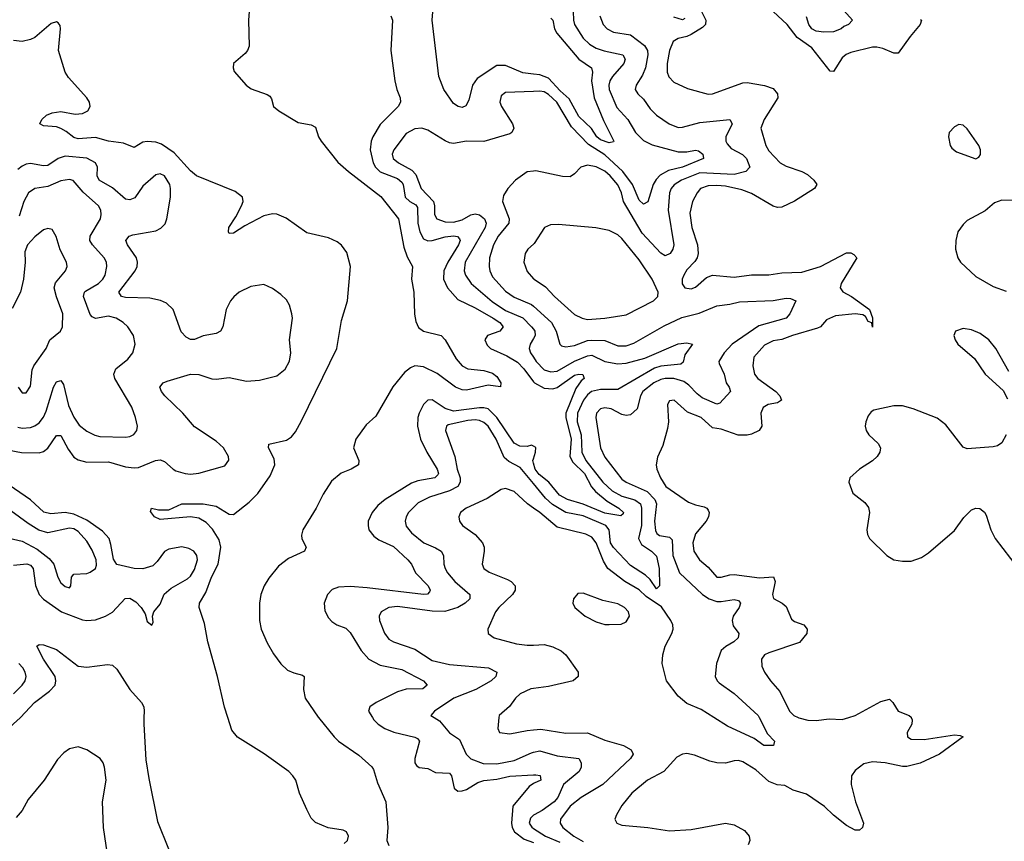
# Model space of a CAD drawing. Header units: inches. Extents: x 1843162 to 1959474, y 907081 to 1016326.
# Tile 667 of 684: x 1937619 to 1942181, y 999427 to 1003233. Entities that reach past the tile are written whole.
import ezdxf

# ---------------------------------------------------------------- set-up
doc = ezdxf.new("R2010")
doc.units = ezdxf.units.IN
doc.header["$MEASUREMENT"] = 0
for name, color, linetype in [('B9030', 7, 'Continuous'), ('B9040', 7, 'Continuous'), ('B9939', 7, 'Continuous'), ('B9949', 7, 'Continuous')]:
    doc.layers.add(name, color=color, linetype=linetype)

msp = doc.modelspace()

# ---------------------------------------------------------------- linework, layer by layer
at = {"layer": 'B9030', "color": 5}
for points, elevation in [([(1940000, 1002980.7), (1939950, 1002986.2), (1939870, 1003020.9), (1939830, 1003020.2), (1939739.3, 1002960.7), (1939717.9, 1002930), (1939700.1, 1002859.9), (1939686, 1002834), (1939670, 1002826.3), (1939650.2, 1002829.8), (1939630, 1002844.5), (1939584.7, 1002910), (1939561, 1002970), (1939529.8, 1003229.8), (1939538.8, 1003330)], 420), ([(1938682.9, 1003270), (1938678.8, 1003230), (1938682.4, 1003110), (1938675.5, 1003090), (1938663.8, 1003076.2), (1938610.5, 1003030), (1938607.7, 1003010), (1938612.7, 1002992.7), (1938668.8, 1002928.8), (1938691.7, 1002911.7), (1938766.3, 1002886.3), (1938778, 1002878), (1938786, 1002866), (1938796, 1002830), (1938819.5, 1002810), (1938910, 1002757.2), (1938970, 1002744.9), (1938990, 1002735.5), (1939004.2, 1002690), (1939015.4, 1002670), (1939093.3, 1002573.3), (1939142.4, 1002530), (1939293.2, 1002413.2), (1939374.2, 1002310), (1939398.8, 1002178.8), (1939414.8, 1002134.8), (1939439.6, 1002090), (1939434.5, 1002030), (1939444.9, 1001970), (1939448.6, 1001868.6), (1939455, 1001835), (1939467.5, 1001807.5), (1939490, 1001790.1), (1939571.4, 1001770), (1939590.1, 1001750.1), (1939640.9, 1001660.9), (1939669.7, 1001629.7), (1939696.1, 1001616.1), (1939770, 1001607.3), (1939810, 1001595.7), (1939830, 1001580.5), (1939847.9, 1001550), (1939847.3, 1001532.7), (1939790, 1001540.2), (1939690, 1001516.6), (1939670, 1001517.3), (1939638.1, 1001530), (1939553.6, 1001593.6), (1939490, 1001624.3), (1939450, 1001628.9), (1939430, 1001620.1), (1939402.2, 1001597.8), (1939347.8, 1001532.2), (1939270, 1001396.6), (1939224.8, 1001355.2), (1939177.2, 1001290), (1939165.3, 1001250), (1939191.4, 1001190), (1939188.8, 1001170), (1939155.8, 1001150), (1939108.4, 1001131.6), (1939064.5, 1001095.5), (1939025, 1001035), (1938993.1, 1000970), (1938931.8, 1000870), (1938924.5, 1000844.5), (1938927.1, 1000827.1), (1938946.4, 1000790), (1938939.3, 1000770), (1938864, 1000736), (1938819, 1000701), (1938774.1, 1000646), (1938751.7, 1000610), (1938737, 1000570), (1938730.8, 1000530), (1938731, 1000450), (1938738, 1000410), (1938765.8, 1000345.8), (1938795.1, 1000295.1), (1938829.5, 1000249.5), (1938860.1, 1000220.1), (1938890, 1000206.5), (1938930, 1000196.5), (1938937.6, 1000190), (1938933.7, 1000130), (1938942.7, 1000090), (1939002.1, 1000002.1), (1939003.8, 1000000)], 380), ([(1938583.2, 1000000), (1938567.7, 1000047.7), (1938535.5, 1000190), (1938490.6, 1000350), (1938475.6, 1000435.6), (1938450.9, 1000510), (1938452.5, 1000530), (1938481.2, 1000578.8), (1938507.4, 1000650), (1938539, 1000710), (1938550.9, 1000790), (1938543.6, 1000823.6), (1938513.3, 1000873.3), (1938483, 1000903), (1938450, 1000923.8), (1938410, 1000929), (1938270, 1000917.7), (1938243.5, 1000930), (1938224.8, 1000955.2), (1938229.7, 1000970.3), (1938262.8, 1000962.8), (1938310, 1000961.7), (1938370, 1000990.4), (1938470.1, 1000990.1), (1938530, 1000979), (1938590, 1000941.6), (1938610, 1000940.2), (1938682.2, 1000997.8), (1938722.1, 1001037.9), (1938779.9, 1001120.1), (1938800.8, 1001170), (1938799, 1001199), (1938772, 1001250), (1938772.9, 1001267.1), (1938855.2, 1001284.8), (1938879.2, 1001300.8), (1938896.7, 1001323.3), (1938925.7, 1001374.3), (1939088.1, 1001710), (1939110, 1001838.8), (1939138.4, 1001930), (1939152.8, 1002090), (1939134.5, 1002154.5), (1939110, 1002188), (1939090, 1002204.2), (1939050, 1002222.9), (1938950, 1002245.7), (1938853.7, 1002313.7), (1938811.4, 1002331.4), (1938790, 1002333.2), (1938750, 1002323.9), (1938662.3, 1002277.7), (1938610, 1002243.1), (1938590, 1002242.7), (1938586, 1002250), (1938587.6, 1002270), (1938621, 1002319), (1938647.4, 1002370), (1938654.5, 1002390), (1938651, 1002410), (1938616.9, 1002436.9), (1938439.2, 1002510), (1938410, 1002533.1), (1938335.4, 1002615.4), (1938276.3, 1002656.3), (1938250, 1002665.3), (1938210, 1002669), (1938190, 1002665), (1938150, 1002640.2), (1938100.6, 1002660.6), (1938030, 1002669.7), (1937970, 1002686.6), (1937890, 1002680.1), (1937870, 1002687.6), (1937835, 1002715), (1937810, 1002728.2), (1937790, 1002735.7), (1937730, 1002741.2), (1937713.3, 1002750), (1937721.5, 1002770), (1937743.1, 1002790), (1937770, 1002801.6), (1937810, 1002807.5), (1937875.7, 1002795.7), (1937910, 1002797.5), (1937934.6, 1002810), (1937946.5, 1002830), (1937943.2, 1002850), (1937931.1, 1002870), (1937845.3, 1002965.3), (1937829.9, 1002989.9), (1937799.5, 1003090), (1937807.8, 1003190), (1937806.2, 1003206.2), (1937798.2, 1003218.2), (1937790, 1003223.1), (1937764.9, 1003215.1), (1937690.2, 1003149.8), (1937670, 1003141), (1937630, 1003132.4), (1937590, 1003135.7)], 380), ([(1939338.7, 1003250), (1939346.5, 1003230), (1939339, 1003090), (1939357.6, 1002950), (1939367, 1002910), (1939382.8, 1002870), (1939383.6, 1002850), (1939373.4, 1002830), (1939290, 1002747), (1939255.3, 1002690), (1939247.7, 1002670), (1939243.6, 1002630), (1939257.1, 1002570), (1939267.6, 1002550), (1939290, 1002528.6), (1939370, 1002497.1), (1939390, 1002480.1), (1939396, 1002470), (1939406, 1002410), (1939426.8, 1002390), (1939454.7, 1002374.7), (1939463.2, 1002363.2), (1939463.6, 1002290), (1939473.7, 1002250), (1939490, 1002217.7), (1939510, 1002208), (1939529.7, 1002209.7), (1939590, 1002227.1), (1939630, 1002231), (1939648.5, 1002228.5), (1939657.8, 1002217.8), (1939660.4, 1002210), (1939652.4, 1002190), (1939602.8, 1002110), (1939584.4, 1002070), (1939582.8, 1002030), (1939601.3, 1001990), (1939650, 1001937.2), (1939730, 1001898.3), (1939813.5, 1001850), (1939843.3, 1001830), (1939859.7, 1001810), (1939843.6, 1001790), (1939786.7, 1001770), (1939773.8, 1001750), (1939784.9, 1001724.9), (1939800.9, 1001710), (1939876.1, 1001676.1), (1939925.6, 1001645.6), (1939955.9, 1001615.9), (1940000, 1001555.5)], 420), ([(1940000, 1002900.5), (1939870, 1002895), (1939850, 1002879.6), (1939844.3, 1002850), (1939851.8, 1002830), (1939903, 1002750), (1939909.2, 1002730), (1939899, 1002710), (1939890, 1002703.7), (1939770, 1002668), (1939690, 1002669.8), (1939630, 1002659.2), (1939610, 1002661.8), (1939590, 1002670.8), (1939510, 1002721.7), (1939482, 1002730), (1939450, 1002727.8), (1939410, 1002705), (1939352.8, 1002630), (1939345.4, 1002610), (1939349.4, 1002590), (1939374.7, 1002570), (1939435.6, 1002535.6), (1939455.3, 1002515.3), (1939479.6, 1002450), (1939535.9, 1002390), (1939540.9, 1002370), (1939541.2, 1002330), (1939551.5, 1002310), (1939590, 1002296.3), (1939630, 1002295.2), (1939670, 1002304.8), (1939710, 1002328.2), (1939730, 1002334), (1939750, 1002329), (1939772.5, 1002310), (1939780.9, 1002290), (1939775.7, 1002270), (1939683.9, 1002110), (1939679.3, 1002070), (1939684.7, 1002050), (1939711.3, 1002010), (1939808, 1001928), (1939870, 1001885.5), (1939950, 1001851.4), (1939991.3, 1001810), (1940000, 1001798.5)], 440), ([(1937570, 1001239), (1937627.9, 1001227.9), (1937710, 1001226.9), (1937730, 1001232.9), (1937750, 1001248.6), (1937790, 1001306), (1937810, 1001306.7), (1937843.6, 1001243.6), (1937870, 1001205.6), (1937890, 1001194.2), (1937930, 1001182.3), (1938030, 1001185.1), (1938110, 1001161.3), (1938150, 1001157.4), (1938170, 1001158.9), (1938248.9, 1001191.1), (1938270, 1001193.5), (1938290, 1001186.8), (1938330, 1001150.2), (1938343.3, 1001143.3), (1938385.5, 1001130), (1938410, 1001127.7), (1938450, 1001132.3), (1938570, 1001166.7), (1938588.4, 1001191.5), (1938586.6, 1001210), (1938564.1, 1001250), (1938530, 1001279.8), (1938430, 1001346), (1938375, 1001410), (1938291.9, 1001490), (1938276.1, 1001510), (1938268.3, 1001530), (1938284.7, 1001550), (1938301.9, 1001558.1), (1938410, 1001590.8), (1938450, 1001589.5), (1938510, 1001569.4), (1938530, 1001567.3), (1938590, 1001575.3), (1938670, 1001557.7), (1938730, 1001562.3), (1938810, 1001583.5), (1938850, 1001614.4), (1938870, 1001650.6), (1938875.4, 1001690), (1938869.2, 1001750), (1938883, 1001850), (1938880.9, 1001870), (1938869.1, 1001910), (1938854.8, 1001934.8), (1938830, 1001959.8), (1938790, 1001988), (1938750, 1002005.8), (1938690, 1001997), (1938636.2, 1001970), (1938611, 1001949), (1938596.3, 1001930), (1938575.9, 1001890), (1938560.1, 1001810), (1938550, 1001789.7), (1938530, 1001779.4), (1938470, 1001768.1), (1938430, 1001751.7), (1938410, 1001750.8), (1938390, 1001761.5), (1938367, 1001787), (1938330, 1001889.7), (1938298.9, 1001918.9), (1938271.5, 1001931.5), (1938222.1, 1001942.1), (1938110, 1001945.8), (1938090.6, 1001950.6), (1938079.3, 1001970), (1938153.8, 1002070), (1938163.4, 1002090), (1938165.2, 1002110), (1938159.9, 1002130), (1938118.6, 1002190), (1938111.8, 1002210), (1938126.9, 1002230), (1938143.8, 1002236.2), (1938250, 1002255), (1938272.6, 1002267.4), (1938292.7, 1002287.3), (1938301.1, 1002310), (1938317.7, 1002410), (1938318.6, 1002450), (1938314.5, 1002470), (1938290, 1002509.7), (1938270, 1002518.9), (1938250, 1002513.5), (1938190, 1002462), (1938152.5, 1002407.5), (1938130, 1002397.5), (1938110, 1002400.6), (1938050, 1002454.2), (1937987, 1002490), (1937978.5, 1002510), (1937979.9, 1002550), (1937970.6, 1002570), (1937930, 1002591.3), (1937830, 1002600.3), (1937797.7, 1002590), (1937750, 1002558), (1937730, 1002555.1), (1937670, 1002566.8), (1937650, 1002564.1), (1937630, 1002554.4), (1937610, 1002538.1)], 420), ([(1940000, 1002530.7), (1939970, 1002527.6), (1939916.9, 1002490), (1939880.9, 1002450), (1939861.2, 1002418.8), (1939856.2, 1002390), (1939886.5, 1002310), (1939885.6, 1002290), (1939837, 1002230), (1939814.6, 1002190), (1939796.4, 1002130), (1939794.6, 1002090), (1939797, 1002070), (1939810, 1002041.3), (1939870, 1001975), (1939910, 1001947.3), (1939990, 1001914.1), (1940000, 1001905.1)], 460), ([(1937610, 1001344.7), (1937630, 1001340.4), (1937670, 1001343.5), (1937690, 1001350.9), (1937710, 1001365.8), (1937729.2, 1001390.8), (1937741.4, 1001418.6), (1937775.5, 1001530), (1937790, 1001554.7), (1937810, 1001560.8), (1937822.8, 1001542.8), (1937846.1, 1001446.1), (1937870, 1001391.2), (1937894.2, 1001354.2), (1937930, 1001326), (1937967.8, 1001307.8), (1937990, 1001302.2), (1938110, 1001298.8), (1938130, 1001301.5), (1938148.6, 1001311.4), (1938161.3, 1001330), (1938164.4, 1001350), (1938156.5, 1001390), (1938138.2, 1001438.2), (1938060.6, 1001570), (1938054.8, 1001590), (1938064.3, 1001615.7), (1938120.4, 1001659.6), (1938143, 1001690), (1938154.7, 1001730), (1938146, 1001770), (1938120.4, 1001810), (1938099.1, 1001830), (1938066.3, 1001850), (1938030, 1001859.3), (1937970, 1001849.2), (1937955.8, 1001855.8), (1937946.4, 1001866.4), (1937915.6, 1001950), (1937919.4, 1001970), (1937924.7, 1001975.3), (1937984.8, 1002010), (1938004.1, 1002030), (1938015, 1002050), (1938023.4, 1002090), (1938021.4, 1002110), (1938011.4, 1002130), (1937955.9, 1002190), (1937944.8, 1002210), (1937946.5, 1002230), (1937993.6, 1002310), (1937997.4, 1002330), (1937994.6, 1002350), (1937984.5, 1002370), (1937914.1, 1002434.1), (1937867.1, 1002487.2), (1937850, 1002493), (1937810, 1002486.4), (1937750, 1002460.5), (1937690, 1002451.1), (1937659.8, 1002430), (1937637.9, 1002390), (1937617, 1002323)], 440), ([(1937611.8, 1001530), (1937630, 1001503.7), (1937650, 1001504.2), (1937670, 1001534.8), (1937676.8, 1001610), (1937685.1, 1001630), (1937742, 1001710), (1937759.7, 1001750), (1937807.6, 1001790), (1937817.2, 1001810), (1937819.3, 1001870), (1937789.2, 1001949.2), (1937779.3, 1001990), (1937785.7, 1002014.3), (1937832.2, 1002070), (1937839.1, 1002090), (1937836.4, 1002110), (1937806.5, 1002166.5), (1937788.4, 1002228.5), (1937770, 1002260.9), (1937750, 1002265.6), (1937730, 1002259.7), (1937690, 1002226.9), (1937654.7, 1002190), (1937643, 1002157), (1937644, 1002110), (1937636.5, 1002030), (1937623.2, 1001970), (1937584.9, 1001895.1)], 460), ([(1940000, 1002193.1), (1939974, 1002170), (1939961.5, 1002150), (1939955.5, 1002110), (1939970, 1002066.7), (1940000, 1002032.9)], 480), ([(1940000, 1001756.5), (1939984, 1001730), (1939979.8, 1001710), (1939986.5, 1001690), (1940000, 1001669.4)], 440), ([(1940000, 1001256.5), (1939990, 1001262), (1939970, 1001255.8), (1939936.4, 1001256.4), (1939910.8, 1001270.8), (1939830.5, 1001390), (1939790, 1001429.6), (1939770, 1001435.3), (1939750, 1001435), (1939630, 1001418.8), (1939591.1, 1001431.1), (1939530, 1001471.6), (1939510, 1001469.8), (1939490.1, 1001449.9), (1939469.5, 1001410), (1939463.5, 1001390), (1939462.2, 1001350), (1939476.1, 1001290), (1939506, 1001230), (1939554.2, 1001150), (1939559.1, 1001130), (1939556.4, 1001123.6), (1939542.8, 1001110), (1939464, 1001096), (1939434.5, 1001085.5), (1939312.6, 1001010), (1939278.5, 1000981.5), (1939252.7, 1000950), (1939234.2, 1000910), (1939233.4, 1000890), (1939237.7, 1000870), (1939260.1, 1000840.1), (1939283.8, 1000823.8), (1939351.9, 1000791.9), (1939418.3, 1000730), (1939434.4, 1000710), (1939453.1, 1000670), (1939511.5, 1000610), (1939521, 1000590), (1939518.1, 1000581.9), (1939508.6, 1000571.4), (1939490.5, 1000569.5), (1939230, 1000600.9), (1939150, 1000607), (1939096.2, 1000603.8), (1939067.3, 1000592.7), (1939044.7, 1000570), (1939029.3, 1000530), (1939033.7, 1000493.7), (1939050, 1000462), (1939064.9, 1000444.9), (1939088.4, 1000430), (1939130, 1000413.5), (1939150, 1000394.2), (1939200.9, 1000310), (1939237.6, 1000270), (1939290, 1000242.6), (1939390, 1000222.7), (1939490.3, 1000170), (1939506.7, 1000150), (1939487.1, 1000132.9), (1939410, 1000130.8), (1939370, 1000119.4), (1939270.3, 1000070), (1939241.1, 1000050), (1939235.6, 1000030), (1939254.1, 1000000)], 420), ([(1940000, 1001084.3), (1939938.7, 1001158.7), (1939885.7, 1001185.7), (1939864.3, 1001204.3), (1939827, 1001290), (1939789.2, 1001350), (1939770, 1001366.2), (1939750, 1001375.4), (1939730, 1001378.8), (1939696.1, 1001376.1), (1939604.3, 1001355.7), (1939596.5, 1001350), (1939592.6, 1001330), (1939635.7, 1001210), (1939646.4, 1001150), (1939659.8, 1001110), (1939660.4, 1001090), (1939649.7, 1001070.3), (1939610.4, 1001049.6), (1939518.4, 1001021.6), (1939466, 1000994), (1939421.5, 1000950), (1939410.2, 1000930), (1939405.6, 1000910), (1939410, 1000887), (1939435.4, 1000855.4), (1939491.6, 1000810), (1939546.2, 1000786.2), (1939571.6, 1000770), (1939582.2, 1000750), (1939584.2, 1000710), (1939590.1, 1000690), (1939602.1, 1000670), (1939635.5, 1000630), (1939705.4, 1000570), (1939704.2, 1000550), (1939682.8, 1000530), (1939649.7, 1000510.3), (1939589, 1000491), (1939530, 1000492.4), (1939370, 1000514.6), (1939329.6, 1000510.4), (1939293.8, 1000490), (1939285, 1000470), (1939286.4, 1000450), (1939310.1, 1000390.1), (1939330, 1000363.8), (1939351.8, 1000350), (1939450, 1000317), (1939530, 1000265), (1939610, 1000246.2), (1939790.9, 1000230.9), (1939830.5, 1000210), (1939826, 1000190), (1939803.8, 1000170), (1939732.6, 1000130), (1939630.2, 1000090), (1939540.5, 1000030), (1939524.7, 1000010), (1939540.4, 1000000)], 440), ([(1940000, 1001178.9), (1939997.3, 1001190), (1940000, 1001198.8)], 420), ([(1937590, 1000705.4), (1937652.3, 1000712.3), (1937670, 1000706.6), (1937681.6, 1000690), (1937691.9, 1000611.9), (1937709.7, 1000569.7), (1937730, 1000547.9), (1937813.6, 1000490), (1937910, 1000452), (1937930.8, 1000449.2), (1937970, 1000453.1), (1938016.3, 1000470), (1938050, 1000488.1), (1938108, 1000552), (1938130, 1000553.2), (1938156.7, 1000536.7), (1938181.5, 1000510), (1938200, 1000480), (1938210, 1000444.9), (1938232.3, 1000427.7), (1938237.7, 1000442.3), (1938234.7, 1000470), (1938240.5, 1000490), (1938270, 1000525.3), (1938289.2, 1000570.8), (1938320.8, 1000599.2), (1938396.9, 1000643.1), (1938410, 1000655), (1938430, 1000686), (1938442.9, 1000730), (1938439.6, 1000750), (1938426.6, 1000770), (1938403.6, 1000783.6), (1938370, 1000790.7), (1938310, 1000779.6), (1938290, 1000769.1), (1938256.9, 1000723.1), (1938236.7, 1000703.3), (1938190, 1000688.8), (1938150.4, 1000690.4), (1938070, 1000708.8), (1938053.3, 1000733.3), (1938042.2, 1000802.2), (1938033.3, 1000830), (1938003.4, 1000863.4), (1937930, 1000913.6), (1937870, 1000941.8), (1937830, 1000950.2), (1937763.4, 1000943.4), (1937730.6, 1000950.6), (1937670, 1001008.8), (1937519.9, 1001110)], 420), ([(1940000, 1000970.5), (1939972.4, 1000990), (1939910, 1001047.7), (1939870, 1001060.4), (1939850, 1001055.8), (1939784.6, 1001015.4), (1939687.2, 1000970), (1939661.1, 1000950), (1939654, 1000930), (1939657.3, 1000910), (1939671.5, 1000890), (1939730, 1000847.8), (1939763.7, 1000810), (1939771.2, 1000790), (1939771.9, 1000770), (1939762.4, 1000710), (1939770.3, 1000690), (1939794.1, 1000674.1), (1939880.2, 1000640.2), (1939896.9, 1000630), (1939914.7, 1000610), (1939915.5, 1000590), (1939903.2, 1000570), (1939839.3, 1000510), (1939823.8, 1000490), (1939788.8, 1000410), (1939790.4, 1000390), (1939818, 1000370), (1939921.3, 1000341.3), (1939970, 1000334.7), (1940000, 1000335.8)], 460), ([(1937550, 1000835.7), (1937630, 1000816.6), (1937699.9, 1000779.9), (1937756.4, 1000736.4), (1937776.8, 1000710), (1937796.5, 1000650), (1937810, 1000624.4), (1937830, 1000607.1), (1937850, 1000601.6), (1937855.8, 1000610), (1937859.1, 1000650), (1937870, 1000663.7), (1937930, 1000667.7), (1937946.2, 1000673.8), (1937969.9, 1000690.1), (1937974.7, 1000705.3), (1937973.6, 1000730), (1937955.7, 1000775.7), (1937930, 1000817.3), (1937890, 1000862.1), (1937870, 1000873.7), (1937850, 1000877), (1937750, 1000855.2), (1937707.8, 1000867.8), (1937658.3, 1000898.2), (1937577.8, 1000957.8)], 440), ([(1937622.8, 1000000), (1937688.3, 1000070), (1937757.8, 1000122.2), (1937783, 1000150), (1937787.3, 1000170), (1937783, 1000190), (1937729.2, 1000270), (1937699.3, 1000330), (1937710, 1000339.1), (1937730, 1000337.4), (1937790, 1000315.7), (1937890, 1000238.3), (1937930, 1000234), (1938026.1, 1000246.1), (1938050, 1000243.1), (1938070, 1000224.6), (1938129.2, 1000130), (1938183.8, 1000070), (1938194.3, 1000050), (1938196.3, 1000030), (1938195.2, 1000000)], 380), ([(1937590.9, 1000110), (1937631, 1000150), (1937644.4, 1000170), (1937649, 1000190), (1937645.1, 1000210), (1937634.4, 1000230), (1937615.6, 1000250)], 420), ([(1940000, 1000134.1), (1939987.7, 1000132.3), (1939938.8, 1000110), (1939916.3, 1000090), (1939888.6, 1000051.4), (1939840.4, 1000010), (1939839.4, 1000000)], 460)]:
    msp.add_lwpolyline(points, dxfattribs=dict(at, elevation=elevation))
at = {"layer": 'B9040', "color": 5}
for points, elevation in [([(1941410, 1003305.8), (1941478, 1003230), (1941458.8, 1003210), (1941438.6, 1003201.4), (1941425.5, 1003190), (1941390, 1003176.4), (1941345, 1003175), (1941310, 1003180.1), (1941290, 1003190.4), (1941275, 1003210), (1941265.6, 1003245.6)], 460), ([(1940183.3, 1003270), (1940184.7, 1003230), (1940190.6, 1003210), (1940230, 1003146.4), (1940259.4, 1003119.4), (1940290, 1003100.3), (1940327.9, 1003087.9), (1940414, 1003070), (1940424.2, 1003050), (1940417.9, 1003030), (1940366.3, 1002970), (1940354.3, 1002950), (1940349.6, 1002930), (1940351, 1002910), (1940386.4, 1002826.4), (1940437.4, 1002770), (1940472.9, 1002710), (1940510, 1002673.6), (1940550, 1002652.8), (1940670, 1002621.2), (1940710, 1002620.6), (1940750, 1002628.1), (1940765, 1002625), (1940785.2, 1002610), (1940787, 1002590), (1940690.2, 1002550), (1940626.2, 1002533.8), (1940587.5, 1002512.5), (1940567.6, 1002492.4), (1940554.9, 1002470), (1940530, 1002388.2), (1940510, 1002378.2), (1940490, 1002396.8), (1940458.7, 1002470), (1940414.5, 1002530), (1940330, 1002606.9), (1940254.8, 1002654.8), (1940176, 1002736), (1940107.6, 1002850), (1940070, 1002885.7), (1940050, 1002897.8), (1940030, 1002901.8), (1940000, 1002900.5)], 440), ([(1940778.3, 1003270), (1940798, 1003230), (1940797.4, 1003210), (1940783.3, 1003196.7), (1940730, 1003164.1), (1940710, 1003154.4), (1940670, 1003145.5), (1940647.6, 1003132.4), (1940630.1, 1003089.9), (1940619.6, 1003030), (1940618.6, 1002990), (1940627.4, 1002967.4), (1940650, 1002943.5), (1940713.4, 1002913.4), (1940810, 1002887.3), (1940830, 1002888.6), (1940970, 1002940.9), (1940990, 1002941.7), (1941070, 1002928.4), (1941110, 1002913.8), (1941131, 1002890), (1941131.9, 1002870), (1941068.3, 1002770), (1941053.7, 1002730), (1941077.1, 1002650), (1941090, 1002624.9), (1941142.6, 1002570), (1941170, 1002553.6), (1941243.8, 1002530), (1941270, 1002516.1), (1941298.4, 1002490), (1941312.4, 1002470), (1941301.6, 1002450), (1941210, 1002391.6), (1941150, 1002364.5), (1941130, 1002362.9), (1941110, 1002368.3), (1941010, 1002426.8), (1940964.5, 1002444.5), (1940890, 1002461.5), (1940850, 1002464.4), (1940810, 1002463.4), (1940774, 1002450), (1940757.8, 1002430), (1940737, 1002390), (1940723.8, 1002336.2), (1940733, 1002270), (1940760.1, 1002190), (1940762.5, 1002150), (1940757.7, 1002130), (1940747.4, 1002112.6), (1940710, 1002074), (1940696.3, 1002050), (1940689.4, 1002030), (1940689.3, 1002009.3), (1940701.6, 1001990), (1940730, 1001985.8), (1940750, 1001994.2), (1940801.1, 1002038.9), (1940830, 1002049.3), (1940930, 1002040.1), (1941010, 1002050.8), (1941090, 1002050.9), (1941150, 1002060.8), (1941243.8, 1002063.8), (1941330, 1002090.1), (1941450, 1002152.5), (1941470, 1002152.3), (1941484.6, 1002144.6), (1941497.4, 1002130), (1941424.9, 1002010), (1941420.1, 1001990), (1941432.6, 1001972.6), (1941473.6, 1001950), (1941557, 1001890), (1941570, 1001852), (1941570, 1001809), (1941568, 1001828), (1941550, 1001834), (1941538.4, 1001858.4), (1941525.9, 1001865.9), (1941489.9, 1001869.9), (1941399, 1001861), (1941357.1, 1001842.9), (1941330.2, 1001810), (1941316.2, 1001803.8), (1941199.5, 1001770), (1941150, 1001750.5), (1941110, 1001744.5), (1941070, 1001724.5), (1941020.9, 1001670), (1941016.5, 1001630), (1941024.5, 1001590), (1941039.1, 1001570), (1941122.5, 1001510), (1941141.5, 1001490), (1941148.8, 1001470), (1941130, 1001457.8), (1941086.7, 1001450), (1941064.5, 1001435.5), (1941053.7, 1001410), (1941058.4, 1001350), (1941046.2, 1001330), (1941010, 1001312.4), (1940990, 1001307.6), (1940948.5, 1001308.5), (1940870, 1001335.3), (1940830, 1001342.2), (1940776.4, 1001390), (1940714.1, 1001414.1), (1940651.2, 1001470), (1940630, 1001467), (1940621.5, 1001450), (1940625, 1001370), (1940620.6, 1001339.4), (1940599.1, 1001260.9), (1940574.3, 1001205.7), (1940568.9, 1001170), (1940571.4, 1001150), (1940588.1, 1001110), (1940613.2, 1001070), (1940718.1, 1000998.1), (1940750, 1000985.5), (1940790, 1000976.8), (1940803.7, 1000970), (1940810, 1000960.5), (1940813.7, 1000950), (1940810.9, 1000930), (1940800.2, 1000910), (1940750, 1000850.9), (1940737.7, 1000810), (1940743.5, 1000770), (1940769.2, 1000730), (1940810, 1000696.9), (1940850, 1000650.2), (1940870, 1000649.5), (1940910, 1000661.6), (1940930, 1000662.2), (1941047.2, 1000647.2), (1941112.5, 1000652.5), (1941119, 1000630), (1941107.9, 1000570), (1941111.4, 1000551.4), (1941152.2, 1000530), (1941170, 1000513.7), (1941195.1, 1000455.1), (1941210, 1000444.7), (1941252.7, 1000430), (1941268.7, 1000410), (1941266.3, 1000390), (1941231.9, 1000348.1), (1941090, 1000299.8), (1941070.3, 1000290), (1941055.6, 1000270), (1941057.5, 1000237.5), (1941070.2, 1000210), (1941097.8, 1000170), (1941141.2, 1000121.2), (1941186.3, 1000030), (1941206.5, 1000010), (1941226.5, 1000000)], 480), ([(1941793.2, 1003233.2), (1941797, 1003230), (1941791.5, 1003210), (1941744.7, 1003155.3), (1941690, 1003077.2), (1941670, 1003077.7), (1941618.7, 1003098.7), (1941590, 1003105.4), (1941570, 1003104.8), (1941470, 1003080.7), (1941448, 1003072), (1941430, 1003055.7), (1941390, 1002992.6), (1941374, 1002994), (1941290, 1003102.2), (1941221.3, 1003150), (1941174.7, 1003210), (1941110, 1003269.9)], 480), ([(1940307.3, 1003250), (1940323.2, 1003210), (1940342, 1003190), (1940370, 1003174.6), (1940450, 1003162.3), (1940513.5, 1003113.5), (1940528.5, 1003090), (1940530.1, 1003070), (1940519.4, 1003010), (1940504.6, 1002975.4), (1940475.8, 1002930), (1940471.5, 1002910), (1940483.1, 1002890), (1940510, 1002865.3), (1940539.8, 1002819.8), (1940570, 1002791.1), (1940629, 1002750), (1940670, 1002733.7), (1940690, 1002734.1), (1940770, 1002756.6), (1940910.4, 1002770), (1940920.2, 1002750), (1940891.4, 1002690), (1940891.5, 1002670), (1940896.9, 1002656.9), (1940915.7, 1002635.7), (1940967.9, 1002607.9), (1940987.1, 1002590), (1941002, 1002550), (1940984, 1002530), (1940930, 1002516), (1940770, 1002523.5), (1940685.7, 1002490), (1940652.2, 1002467.8), (1940638.1, 1002450), (1940630.1, 1002430), (1940623.9, 1002350), (1940650.6, 1002189.4), (1940645.8, 1002170), (1940632.7, 1002150), (1940610, 1002138.2), (1940590, 1002150.7), (1940503.1, 1002243.1), (1940417.7, 1002390), (1940408.2, 1002430), (1940390, 1002467.6), (1940354.4, 1002510), (1940330, 1002530.4), (1940290, 1002551.6), (1940250, 1002558.2), (1940219.3, 1002550), (1940190, 1002518.7), (1940170, 1002505.1), (1940133.7, 1002506.3), (1940010, 1002531.8), (1940000, 1002530.7)], 460), ([(1940080.3, 1003240.3), (1940088.9, 1003230), (1940096.6, 1003190), (1940107.7, 1003170), (1940209.5, 1003049.5), (1940269.3, 1003010), (1940273.3, 1002990), (1940268.5, 1002950), (1940280.8, 1002870), (1940325, 1002765), (1940371.6, 1002670), (1940370, 1002667.3), (1940350, 1002662.3), (1940310, 1002675.5), (1940293.4, 1002690), (1940268.1, 1002728.1), (1940210, 1002784.5), (1940165.8, 1002865.8), (1940123, 1002903), (1940070, 1002962.4), (1940030, 1002977.3), (1940000, 1002980.7)], 420), ([(1940701.9, 1003238.1), (1940690, 1003231.9), (1940650, 1003243.8)], 460), ([(1942230, 1002395.1), (1942170, 1002396.9), (1942135.6, 1002384.4), (1942093.3, 1002346.7), (1942010, 1002303), (1941990, 1002283.6), (1941966.5, 1002250), (1941956.1, 1002210), (1941955.8, 1002170), (1941965.8, 1002130), (1941978.9, 1002110), (1942050, 1002042.8), (1942130, 1001996.9), (1942190, 1001974.7)], 520), ([(1940000, 1002032.9), (1940002.6, 1002030), (1940055, 1001995), (1940096.5, 1001950), (1940190, 1001867.1), (1940225.5, 1001850), (1940250, 1001844.6), (1940330, 1001849.4), (1940430, 1001865.6), (1940556.2, 1001930), (1940576.2, 1001950), (1940576.9, 1001970), (1940549.8, 1002030), (1940490, 1002120.9), (1940410, 1002219.1), (1940390, 1002236.4), (1940350, 1002255.4), (1940288.7, 1002268.7), (1940115.6, 1002284.4), (1940078.3, 1002281.7), (1940050.8, 1002270), (1940003.7, 1002196.3), (1940000, 1002193.1)], 480), ([(1940000, 1001905.1), (1940083.3, 1001830), (1940104.9, 1001790), (1940121.2, 1001730), (1940130, 1001721.6), (1940150, 1001717.6), (1940190, 1001723.8), (1940250, 1001746.3), (1940270, 1001748.5), (1940330, 1001746.7), (1940390, 1001722), (1940430, 1001721.5), (1940465.5, 1001734.5), (1940605.2, 1001814.8), (1940687, 1001853), (1940766.9, 1001873.1), (1940850, 1001906.7), (1940910, 1001914.8), (1940954, 1001926), (1941110, 1001931.5), (1941170, 1001942.6), (1941190, 1001940.8), (1941215.5, 1001930), (1941187.6, 1001870), (1941171.2, 1001850), (1941044.7, 1001815.3), (1940920.3, 1001730), (1940882.9, 1001690), (1940858.9, 1001650), (1940860.4, 1001640.4), (1940883.2, 1001590), (1940892.6, 1001550), (1940906.7, 1001530), (1940913.2, 1001510), (1940863.6, 1001456.4), (1940850, 1001451.8), (1940781.4, 1001481.4), (1940758.8, 1001498.8), (1940720.4, 1001540.4), (1940696, 1001556), (1940650, 1001569.9), (1940610, 1001570.6), (1940590, 1001565.9), (1940558, 1001550), (1940507.3, 1001510), (1940495.9, 1001490), (1940479.8, 1001430), (1940450, 1001402.6), (1940430, 1001398.7), (1940410, 1001403.7), (1940359.7, 1001430), (1940330, 1001434.9), (1940310, 1001429.7), (1940292.4, 1001410), (1940288.7, 1001390), (1940310.9, 1001250), (1940330, 1001205.6), (1940410, 1001104.7), (1940430, 1001089.7), (1940526.9, 1001046.9), (1940561.5, 1001010), (1940569.3, 1000990), (1940560.1, 1000910), (1940565.8, 1000865.8), (1940571.8, 1000851.8), (1940583.3, 1000843.3), (1940630, 1000835), (1940642.6, 1000822.6), (1940645.8, 1000750), (1940675.9, 1000670), (1940782.6, 1000570), (1940814, 1000550), (1940850, 1000538.3), (1940870, 1000537.5), (1940930, 1000546.4), (1940950, 1000541.8), (1940959.3, 1000530), (1940952.5, 1000510), (1940925, 1000470), (1940919.7, 1000450), (1940925.1, 1000425.1), (1940952, 1000390), (1940948.9, 1000370), (1940928.9, 1000350), (1940891.2, 1000328.8), (1940869.3, 1000310), (1940847.8, 1000250), (1940842.2, 1000190), (1940850.2, 1000170.2), (1940860.5, 1000160.5), (1940930, 1000111.2), (1941041.1, 1000010), (1941046.2, 1000000)], 460), ([(1940000, 1001798.5), (1940006.4, 1001790), (1940008.1, 1001770), (1940000, 1001756.5)], 440), ([(1942203.1, 1001603.1), (1942142.4, 1001710), (1942109.6, 1001750), (1942070, 1001779.1), (1942030, 1001796.4), (1941990, 1001802.4), (1941954.8, 1001790), (1941948, 1001770), (1941953, 1001750), (1941965.5, 1001730), (1942042.8, 1001662.8), (1942092.7, 1001590), (1942175.4, 1001515.4), (1942196.2, 1001476.2)], 520), ([(1940000, 1001669.4), (1940012.7, 1001650), (1940050, 1001610.1), (1940081, 1001601), (1940110, 1001604), (1940189.5, 1001650.5), (1940250, 1001676), (1940270, 1001678.6), (1940330, 1001649.7), (1940390, 1001639.1), (1940430, 1001640.9), (1940515.2, 1001664.8), (1940670, 1001730.9), (1940710, 1001736.5), (1940736.3, 1001730), (1940700.4, 1001679.5), (1940693.7, 1001646.3), (1940682.4, 1001637.6), (1940590, 1001627), (1940561, 1001619), (1940390, 1001519.4), (1940310, 1001519.3), (1940269.2, 1001510.8), (1940250, 1001495.6), (1940232, 1001470), (1940203.1, 1001410), (1940202.6, 1001370), (1940220.1, 1001310), (1940224.6, 1001230), (1940243, 1001190), (1940321.7, 1001090), (1940364.8, 1001050), (1940410, 1001025.4), (1940470, 1001008.9), (1940496.4, 1000990), (1940500.7, 1000970), (1940500.9, 1000890), (1940486.7, 1000830), (1940500.9, 1000800.9), (1940546.8, 1000770), (1940570, 1000748), (1940582.9, 1000690), (1940583.6, 1000610), (1940570, 1000596.4), (1940539.8, 1000639.8), (1940519.2, 1000659.2), (1940450, 1000704.4), (1940370, 1000788), (1940357.3, 1000810), (1940351.1, 1000870), (1940334.5, 1000890), (1940230, 1000934.8), (1940149.7, 1000949.7), (1940087.4, 1000987.4), (1940056.2, 1001016.2), (1940000, 1001084.3)], 440), ([(1940000, 1001555.5), (1940004, 1001550), (1940050, 1001525.7), (1940090, 1001522.9), (1940110, 1001528.8), (1940190, 1001585.7), (1940210, 1001590.9), (1940228.9, 1001588.9), (1940234.2, 1001570), (1940221, 1001559), (1940195.7, 1001524.3), (1940149.3, 1001410), (1940150.1, 1001389.9), (1940174.6, 1001290), (1940168.5, 1001210), (1940182.6, 1001182.6), (1940236.1, 1001130), (1940269, 1001069), (1940286.5, 1001046.5), (1940341.7, 1001001.7), (1940395.8, 1000970), (1940416.9, 1000950), (1940416.1, 1000943.9), (1940404.9, 1000935.1), (1940330, 1000947.2), (1940230, 1000987.9), (1940158.2, 1001010), (1940119.9, 1001030), (1940070.3, 1001090), (1940026.3, 1001126.3), (1940007, 1001150), (1940000, 1001178.9)], 420), ([(1942190.3, 1001310), (1942170, 1001272), (1942150, 1001258), (1942130, 1001254), (1942010, 1001245.1), (1941990, 1001251.8), (1941910, 1001355.8), (1941870, 1001386.9), (1941759.3, 1001430), (1941710, 1001443.9), (1941670, 1001443.5), (1941576.7, 1001423.3), (1941563.9, 1001416.1), (1941550, 1001397.2), (1941539.1, 1001370), (1941537.2, 1001350), (1941542, 1001330), (1941553.8, 1001310), (1941597.6, 1001270), (1941607.2, 1001250), (1941604.2, 1001230), (1941592, 1001210), (1941570.2, 1001189.8), (1941510.7, 1001150), (1941466, 1001110), (1941461, 1001090), (1941479.3, 1001039.3), (1941535.8, 1000995.8), (1941552.6, 1000972.6), (1941556.5, 1000950), (1941544.9, 1000870), (1941547.8, 1000847.8), (1941556.4, 1000830), (1941637.1, 1000750), (1941670, 1000730.3), (1941710, 1000723.7), (1941750, 1000723.7), (1941798.4, 1000741.6), (1941830, 1000762.4), (1941950, 1000866.4), (1941994.1, 1000925.9), (1942030, 1000961.6), (1942050, 1000970.6), (1942068.2, 1000968.2), (1942090, 1000950.8), (1942097.3, 1000937.3), (1942119.5, 1000870), (1942139.6, 1000830), (1942245.7, 1000690)], 520), ([(1940000, 1001198.8), (1940009.5, 1001230), (1940010.7, 1001250.7), (1940000, 1001256.5)], 420), ([(1940835.9, 1000000), (1940777.5, 1000037.5), (1940710, 1000065.6), (1940670, 1000098.8), (1940616, 1000170), (1940596.5, 1000250), (1940599.8, 1000290), (1940609.8, 1000330), (1940640.6, 1000390), (1940646.4, 1000410), (1940645.5, 1000430), (1940636.9, 1000450), (1940592.8, 1000512.8), (1940521.3, 1000561.3), (1940490, 1000592.2), (1940423.2, 1000630), (1940344.7, 1000690), (1940323.7, 1000723.7), (1940290, 1000809.7), (1940270, 1000835.6), (1940242.9, 1000850), (1940110, 1000881.8), (1940030, 1000949.3), (1940000, 1000970.5)], 460), ([(1940000, 1000335.8), (1940050, 1000337.7), (1940090, 1000327.1), (1940128.4, 1000308.4), (1940149.1, 1000290), (1940206.3, 1000210), (1940206.3, 1000190), (1940183.8, 1000170), (1940070, 1000144), (1940000, 1000134.1)], 460), ([(1941461.1, 1000000), (1941490, 1000009.1), (1941610, 1000074.6), (1941650, 1000084.9), (1941664.9, 1000070), (1941690.3, 1000030.3), (1941741, 1000010), (1941750, 1000001), (1941750.4, 1000000)], 480)]:
    msp.add_lwpolyline(points, dxfattribs=dict(at, elevation=elevation))
for points, elevation in [([(1941970, 1002746.6), (1941950, 1002737), (1941925.5, 1002710), (1941923, 1002690), (1941930.6, 1002650), (1941938, 1002638), (1941959.9, 1002619.9), (1942050, 1002588), (1942063.7, 1002596.3), (1942071.1, 1002608.9), (1942071.3, 1002630), (1942063.7, 1002650), (1942010, 1002726.6), (1941990, 1002743.7)], 520), ([(1940230, 1000576.9), (1940205.1, 1000574.9), (1940184.9, 1000550), (1940182, 1000530), (1940190.8, 1000510), (1940239.1, 1000470), (1940290, 1000442.8), (1940330, 1000431.4), (1940350, 1000431.4), (1940406.7, 1000433.3), (1940430, 1000443), (1940444.2, 1000470), (1940440.5, 1000490), (1940421.3, 1000510), (1940390, 1000526.2), (1940321.8, 1000541.8)], 480)]:
    msp.add_lwpolyline(points, close=True, dxfattribs=dict(at, elevation=elevation))
at = {"layer": 'B9939', "color": 5}
for points, elevation in [([(1937558.1, 999941.9), (1937621.4, 999998.6), (1937622.8, 1000000)], 380), ([(1938195.2, 1000000), (1938194, 999970), (1938203.7, 999803.7), (1938216.9, 999716.9), (1938258, 999518), (1938308.2, 999391.8)], 380), ([(1939122.8, 999417.2), (1939138, 999430), (1939142.9, 999450), (1939133.3, 999470), (1939117.9, 999477.9), (1939048.7, 999488.7), (1938990, 999514.3), (1938970, 999533.3), (1938950, 999573.3), (1938915.1, 999650), (1938898.4, 999710), (1938885.1, 999730), (1938866.6, 999750), (1938752.2, 999832.2), (1938628.6, 999908.6), (1938602.1, 999942.1), (1938583.2, 1000000)], 380), ([(1939003.8, 1000000), (1939075.8, 999910), (1939096.4, 999890), (1939190, 999825.1), (1939251.4, 999771.4), (1939259.1, 999759.1), (1939277.3, 999697.3), (1939316.3, 999610), (1939325.6, 999490), (1939320.3, 999430), (1939330, 999407.1)], 380), ([(1939254.1, 1000000), (1939260.3, 999990), (1939280.9, 999970), (1939311.7, 999950), (1939352.7, 999932.7), (1939449.7, 999909.7), (1939462.5, 999902.4), (1939471.8, 999890), (1939450.1, 999810.1), (1939449.6, 999789.6), (1939457.6, 999777.6), (1939470, 999768.8), (1939510, 999763.5), (1939545.5, 999745.5), (1939610, 999741.6), (1939620.2, 999730), (1939632.9, 999672.9), (1939650, 999659.7), (1939670, 999659.8), (1939690, 999667.2), (1939741.6, 999698.4), (1939770, 999709.1), (1939830, 999714.6), (1939890, 999729.1), (1940000, 999734.3)], 420), ([(1939540.4, 1000000), (1939564.6, 999984.6), (1939610, 999928.4), (1939657.7, 999897.7), (1939688.7, 999830), (1939710, 999808.8), (1939766.6, 999786.6), (1939830, 999784.8), (1939910, 999801.4), (1939990, 999836.8), (1940000, 999838.9)], 440), ([(1939839.4, 1000000), (1939834.4, 999950), (1939842, 999930), (1939890, 999923.8), (1939970, 999940.1), (1940000, 999942.9)], 460), ([(1938030, 999334), (1938007.4, 999490), (1938003.6, 999610), (1938020.5, 999710), (1938011.9, 999770), (1938005.6, 999790), (1937992, 999810), (1937930, 999849.9), (1937890, 999864.7), (1937850, 999854.5), (1937823.2, 999836.8), (1937793.7, 999806.3), (1937732, 999710), (1937659.2, 999620.8), (1937630.4, 999570), (1937602.6, 999537.4)], 380), ([(1940000, 999694.2), (1939980.2, 999679.8), (1939903.5, 999590), (1939898.7, 999510), (1939900.6, 999490), (1939912.4, 999470), (1939956.9, 999436.9), (1940000, 999421.1)], 420), ([(1940000, 999547.7), (1939985.6, 999534.4), (1939979.1, 999510), (1939991.6, 999491.6), (1940000, 999486.1)], 440)]:
    msp.add_lwpolyline(points, dxfattribs=dict(at, elevation=elevation))
at = {"layer": 'B9949', "color": 5}
for points, elevation in [([(1941750.4, 1000000), (1941754.4, 999990), (1941752.2, 999970), (1941730.6, 999930), (1941733.4, 999910), (1941750, 999899.5), (1941810, 999897.6), (1941950, 999920.3), (1941977, 999917), (1941990.7, 999910), (1941881.6, 999830), (1941791.3, 999788.7), (1941730, 999773.1), (1941710, 999773.1), (1941630, 999790.5), (1941570, 999794.9), (1941530, 999785), (1941490, 999755.3), (1941472.6, 999730), (1941472.3, 999690), (1941491.3, 999610), (1941528.9, 999510), (1941524.4, 999490), (1941510, 999478), (1941490, 999477.7), (1941450, 999499.8), (1941390, 999547.4), (1941348.6, 999588.6), (1941265.6, 999645.6), (1941203.8, 999663.8), (1941164.7, 999684.7), (1941129, 999689), (1941090, 999704), (1941030, 999757.3), (1940970, 999795), (1940950, 999800.8), (1940930, 999799.8), (1940890, 999788.5), (1940850, 999789.7), (1940817.6, 999797.6), (1940745.6, 999825.6), (1940710, 999833.5), (1940690, 999829.8), (1940664.2, 999815.8), (1940603.1, 999750), (1940527.9, 999710), (1940454.9, 999650), (1940410, 999592.8), (1940384, 999550), (1940377, 999530), (1940386, 999510), (1940410, 999501.3), (1940530, 999490.8), (1940630, 999475.7), (1940730, 999480.9), (1940890, 999511.2), (1940930, 999503.5), (1940977.4, 999477.4), (1940999, 999450), (1941002, 999430), (1940994.2, 999410)], 480), ([(1941046.2, 1000000), (1941084.8, 999924.8), (1941117.3, 999890), (1941112, 999870), (1941066.6, 999870), (1941022.2, 999902.2), (1940899.2, 999959.3), (1940835.9, 1000000)], 460), ([(1941226.5, 1000000), (1941230, 999998.2), (1941271.6, 999988.4), (1941310, 999986.7), (1941370, 999993.4), (1941430, 999990.2), (1941461.1, 1000000)], 480), ([(1940000, 999942.9), (1940034, 999946), (1940150, 999928.3), (1940250, 999928.9), (1940330, 999895), (1940416.5, 999870), (1940452.2, 999850), (1940462.3, 999830), (1940449.2, 999810), (1940321.8, 999690), (1940220.8, 999630), (1940169.6, 999590), (1940125.2, 999530), (1940124, 999510), (1940136.3, 999490), (1940186.8, 999450), (1940230, 999426.3)], 460), ([(1940000, 999838.9), (1940030, 999845.4), (1940110, 999822.1), (1940210.3, 999810), (1940221.3, 999790), (1940221.2, 999770), (1940211.1, 999750), (1940139.7, 999690), (1940113.3, 999630), (1940095, 999610), (1940040.6, 999570), (1940002.5, 999550), (1940000, 999547.7)], 440), ([(1940000, 999734.3), (1940010, 999734.8), (1940031, 999731), (1940034, 999710), (1940003.3, 999696.7), (1940000, 999694.2)], 420), ([(1940000, 999486.1), (1940055.7, 999450), (1940122.5, 999422.5)], 440)]:
    msp.add_lwpolyline(points, dxfattribs=dict(at, elevation=elevation))

doc.saveas('drawing.dxf')
